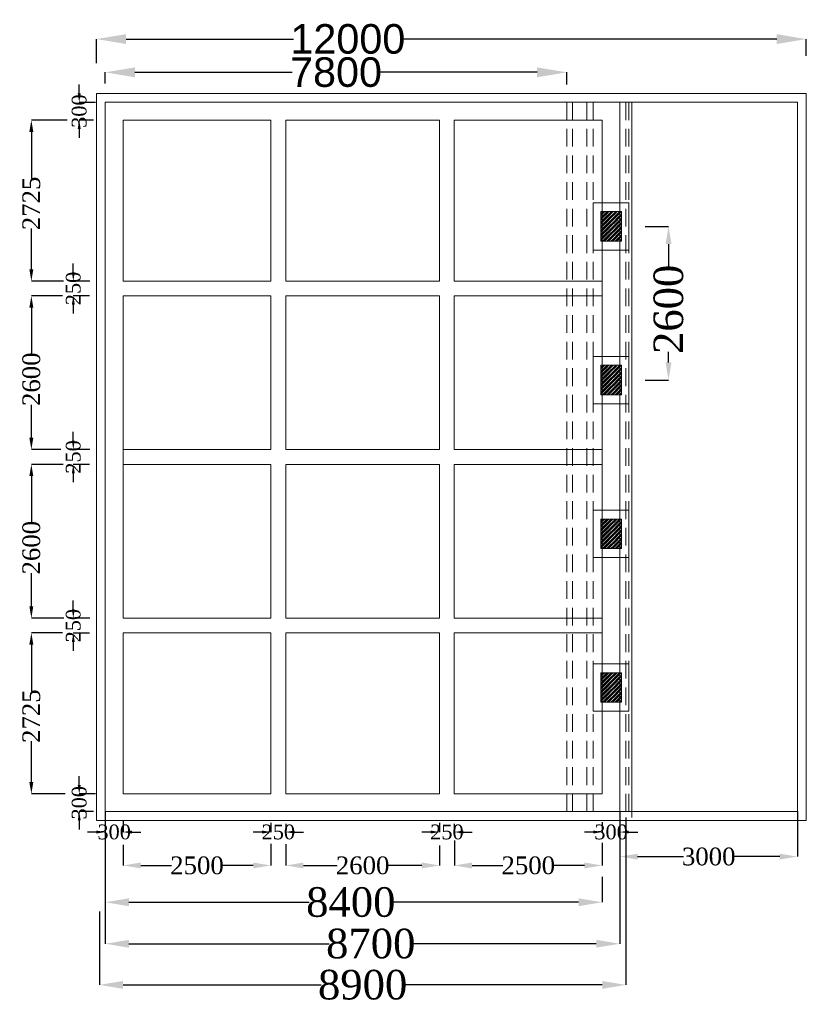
# Model space of a CAD drawing. Header units: millimetres. Extents: x -20950785 to 389010297, y -11535949 to 14056629.
# Tile 394 of 654: x 15932697 to 15945994, y -1689277 to -1672620. Entities that reach past the tile are written whole.
import ezdxf

# ---------------------------------------------------------------- set-up
doc = ezdxf.new("R2010")
doc.units = ezdxf.units.MM
doc.header["$LTSCALE"] = 60
doc.header["$MEASUREMENT"] = 0
doc.linetypes.add('HIDDEN', pattern=[0.375, 0.25, -0.125])
doc.styles.add('PDF Arial Bold', font='times.ttf')
doc.dimstyles.get("Standard").update_dxf_attribs({"dimtxt": 400, "dimasz": 215, "dimexe": 0.18, "dimexo": 0.0625, "dimgap": 0.09, "dimtad": 0, "dimtih": 1, "dimtoh": 1, "dimdec": 0, "dimzin": 4, "dimdsep": 46, "dimtxsty": 'Standard', "dimblk": 'OPEN90', "dimcen": 0, "dimadec": 0, "dimazin": 1, "dimtfac": 1, "dimtdec": 0, "dimtix": 1, "dimtofl": 0, "dimtmove": 0, "dimatfit": 3, "dimldrblk": 'OPEN30', "dimfxl": 1, "dimtolj": 1, "dimtzin": 0, "dimarcsym": 0})

# ---------------------------------------------------------------- blocks, each defined once
blk = doc.blocks.new('*D1967')
at = {"color": 0, "linetype": 'Continuous', "lineweight": -2, "ltscale": 2, "transparency": 16777216}
for p, q in [((15934144, -1673700), (15934144, -1673510)), ((15934644, -1673510), (15937300, -1673510)), ((15941444, -1673510), (15938787, -1673510)), ((15941944, -1673715), (15941944, -1673510))]:
    blk.add_line(p, q, dxfattribs=at)
at = {"color": 0, "linetype": 'Continuous', "lineweight": 9, "ltscale": 2, "transparency": 16777216}
for points in [[(15934644, -1673427), (15934644, -1673594), (15934144, -1673510)], [(15941444, -1673427), (15941444, -1673594), (15941944, -1673510)]]:
    blk.add_solid(points, dxfattribs=at)
at = {"layer": 'Defpoints', "color": 0, "linetype": 'Continuous', "lineweight": 9, "ltscale": 2, "transparency": 16777216}
for p in [(15941944, -1673510), (15934144, -1673700), (15941944, -1673716)]:
    blk.add_point(p, dxfattribs=at)
at = {"color": 0, "linetype": 'Continuous', "lineweight": 9, "ltscale": 2, "transparency": 16777216, "insert": (15938044, -1673510), "char_height": 500, "attachment_point": 5, "style": 'PDF Arial Bold'}
blk.add_mtext('\\A1;{\\fArial|b0|i0|c0|p34;7800}', dxfattribs=at)
blk = doc.blocks.new('*D1968')
at = {"color": 0, "linetype": 'Continuous', "lineweight": -2, "ltscale": 2, "transparency": 16777216}
for p, q in [((15933994, -1673353), (15933994, -1672948)), ((15934494, -1672948), (15937327, -1672948)), ((15945494, -1672948), (15939160, -1672948)), ((15945994, -1673233), (15945994, -1672948))]:
    blk.add_line(p, q, dxfattribs=at)
at = {"color": 0, "linetype": 'Continuous', "lineweight": 9, "ltscale": 2, "transparency": 16777216}
for points in [[(15934494, -1672865), (15934494, -1673031), (15933994, -1672948)], [(15945494, -1672865), (15945494, -1673031), (15945994, -1672948)]]:
    blk.add_solid(points, dxfattribs=at)
at = {"layer": 'Defpoints', "color": 0, "linetype": 'Continuous', "lineweight": 9, "ltscale": 2, "transparency": 16777216}
for p in [(15945994, -1672948), (15945994, -1673234), (15933994, -1673353)]:
    blk.add_point(p, dxfattribs=at)
at = {"color": 0, "linetype": 'Continuous', "lineweight": 9, "ltscale": 2, "transparency": 16777216, "insert": (15938244, -1672948), "char_height": 500, "attachment_point": 5, "style": 'PDF Arial Bold'}
blk.add_mtext('\\A1;{\\fArial|b0|i0|c0|p34;12000}', dxfattribs=at)
blk = doc.blocks.new('*D1971')
at = {"color": 0, "linetype": 'Continuous', "lineweight": -2, "ltscale": 2, "transparency": 16777216}
for p, q in [((15933497, -1674317), (15932894, -1674317)), ((15932894, -1674517), (15932894, -1675304)), ((15932894, -1676842), (15932894, -1676151)), ((15933436, -1677042), (15932894, -1677042))]:
    blk.add_line(p, q, dxfattribs=at)
at = {"color": 0, "linetype": 'Continuous', "lineweight": 9, "ltscale": 2, "transparency": 16777216}
for points in [[(15932860, -1674517), (15932927, -1674517), (15932894, -1674317)], [(15932860, -1676842), (15932927, -1676842), (15932894, -1677042)]]:
    blk.add_solid(points, dxfattribs=at)
at = {"layer": 'Defpoints', "color": 0, "linetype": 'Continuous', "lineweight": 9, "ltscale": 2, "transparency": 16777216}
for p in [(15933497, -1674317), (15932894, -1677042), (15933436, -1677042)]:
    blk.add_point(p, dxfattribs=at)
at = {"color": 0, "linetype": 'Continuous', "lineweight": 9, "ltscale": 2, "transparency": 16777216, "insert": (15932894, -1675728), "char_height": 300, "attachment_point": 5, "rotation": 90, "style": 'PDF Arial Bold'}
blk.add_mtext('\\A1;2725', dxfattribs=at)
blk = doc.blocks.new('*D1972')
at = {"color": 0, "linetype": 'Continuous', "lineweight": -2, "ltscale": 2, "transparency": 16777216}
for p, q in [((15933419, -1677292), (15932894, -1677292)), ((15932894, -1677492), (15932894, -1678272)), ((15932894, -1679692), (15932894, -1679133)), ((15933391, -1679892), (15932894, -1679892))]:
    blk.add_line(p, q, dxfattribs=at)
at = {"color": 0, "linetype": 'Continuous', "lineweight": 9, "ltscale": 2, "transparency": 16777216}
for points in [[(15932860, -1677492), (15932927, -1677492), (15932894, -1677292)], [(15932860, -1679692), (15932927, -1679692), (15932894, -1679892)]]:
    blk.add_solid(points, dxfattribs=at)
at = {"layer": 'Defpoints', "color": 0, "linetype": 'Continuous', "lineweight": 9, "ltscale": 2, "transparency": 16777216}
for p in [(15933419, -1677292), (15932894, -1679892), (15933391, -1679892)]:
    blk.add_point(p, dxfattribs=at)
at = {"color": 0, "linetype": 'Continuous', "lineweight": 9, "ltscale": 2, "transparency": 16777216, "insert": (15932894, -1678702), "char_height": 300, "attachment_point": 5, "rotation": 90, "style": 'PDF Arial Bold'}
blk.add_mtext('\\A1;2600', dxfattribs=at)
blk = doc.blocks.new('*D1973')
at = {"color": 0, "linetype": 'Continuous', "lineweight": -2, "ltscale": 2, "transparency": 16777216}
for p, q in [((15933431, -1680142), (15932894, -1680142)), ((15932894, -1680342), (15932894, -1681122)), ((15932894, -1682542), (15932894, -1681983)), ((15933443, -1682742), (15932894, -1682742))]:
    blk.add_line(p, q, dxfattribs=at)
at = {"color": 0, "linetype": 'Continuous', "lineweight": 9, "ltscale": 2, "transparency": 16777216}
for points in [[(15932860, -1680342), (15932927, -1680342), (15932894, -1680142)], [(15932860, -1682542), (15932927, -1682542), (15932894, -1682742)]]:
    blk.add_solid(points, dxfattribs=at)
at = {"layer": 'Defpoints', "color": 0, "linetype": 'Continuous', "lineweight": 9, "ltscale": 2, "transparency": 16777216}
for p in [(15933431, -1680142), (15932894, -1682742), (15933443, -1682742)]:
    blk.add_point(p, dxfattribs=at)
at = {"color": 0, "linetype": 'Continuous', "lineweight": 9, "ltscale": 2, "transparency": 16777216, "insert": (15932894, -1681552), "char_height": 300, "attachment_point": 5, "rotation": 90, "style": 'PDF Arial Bold'}
blk.add_mtext('\\A1;2600', dxfattribs=at)
blk = doc.blocks.new('*D1974')
at = {"color": 0, "linetype": 'Continuous', "lineweight": -2, "ltscale": 2, "transparency": 16777216}
for p, q in [((15933419, -1682992), (15932894, -1682992)), ((15932894, -1683192), (15932894, -1683979)), ((15932894, -1685517), (15932894, -1684826)), ((15933467, -1685717), (15932894, -1685717))]:
    blk.add_line(p, q, dxfattribs=at)
at = {"color": 0, "linetype": 'Continuous', "lineweight": 9, "ltscale": 2, "transparency": 16777216}
for points in [[(15932860, -1683192), (15932927, -1683192), (15932894, -1682992)], [(15932860, -1685517), (15932927, -1685517), (15932894, -1685717)]]:
    blk.add_solid(points, dxfattribs=at)
at = {"layer": 'Defpoints', "color": 0, "linetype": 'Continuous', "lineweight": 9, "ltscale": 2, "transparency": 16777216}
for p in [(15933419, -1682992), (15932894, -1685717), (15933467, -1685717)]:
    blk.add_point(p, dxfattribs=at)
at = {"color": 0, "linetype": 'Continuous', "lineweight": 9, "ltscale": 2, "transparency": 16777216, "insert": (15932894, -1684402), "char_height": 300, "attachment_point": 5, "rotation": 90, "style": 'PDF Arial Bold'}
blk.add_mtext('\\A1;2725', dxfattribs=at)
blk = doc.blocks.new('*D1975')
at = {"color": 0, "linetype": 'Continuous', "lineweight": -2, "ltscale": 2, "transparency": 16777216}
for p, q in [((15933603, -1676892), (15933603, -1676742)), ((15933880, -1677042), (15933603, -1677042)), ((15933874, -1677292), (15933603, -1677292)), ((15933603, -1677442), (15933603, -1677592))]:
    blk.add_line(p, q, dxfattribs=at)
at = {"color": 0, "linetype": 'Continuous', "lineweight": 9, "ltscale": 2, "transparency": 16777216}
for points in [[(15933578, -1676892), (15933628, -1676892), (15933603, -1677042)], [(15933578, -1677442), (15933628, -1677442), (15933603, -1677292)]]:
    blk.add_solid(points, dxfattribs=at)
at = {"layer": 'Defpoints', "color": 0, "linetype": 'Continuous', "lineweight": 9, "ltscale": 2, "transparency": 16777216}
for p in [(15933880, -1677042), (15933603, -1677292), (15933874, -1677292)]:
    blk.add_point(p, dxfattribs=at)
at = {"color": 0, "linetype": 'Continuous', "lineweight": 9, "ltscale": 2, "transparency": 16777216, "insert": (15933603, -1677167), "char_height": 250, "attachment_point": 5, "rotation": 90, "style": 'PDF Arial Bold'}
blk.add_mtext('\\A1;250', dxfattribs=at)
blk = doc.blocks.new('*D1976')
at = {"color": 0, "linetype": 'Continuous', "lineweight": -2, "ltscale": 2, "transparency": 16777216}
for p, q in [((15933603, -1679742), (15933603, -1679592)), ((15933880, -1679892), (15933603, -1679892)), ((15933874, -1680142), (15933603, -1680142)), ((15933603, -1680292), (15933603, -1680442))]:
    blk.add_line(p, q, dxfattribs=at)
at = {"color": 0, "linetype": 'Continuous', "lineweight": 9, "ltscale": 2, "transparency": 16777216}
for points in [[(15933578, -1679742), (15933628, -1679742), (15933603, -1679892)], [(15933578, -1680292), (15933628, -1680292), (15933603, -1680142)]]:
    blk.add_solid(points, dxfattribs=at)
at = {"layer": 'Defpoints', "color": 0, "linetype": 'Continuous', "lineweight": 9, "ltscale": 2, "transparency": 16777216}
for p in [(15933880, -1679892), (15933603, -1680142), (15933874, -1680142)]:
    blk.add_point(p, dxfattribs=at)
at = {"color": 0, "linetype": 'Continuous', "lineweight": 9, "ltscale": 2, "transparency": 16777216, "insert": (15933603, -1680017), "char_height": 250, "attachment_point": 5, "rotation": 90, "style": 'PDF Arial Bold'}
blk.add_mtext('\\A1;250', dxfattribs=at)
blk = doc.blocks.new('*D1977')
at = {"color": 0, "linetype": 'Continuous', "lineweight": -2, "ltscale": 2, "transparency": 16777216}
for p, q in [((15933603, -1682596), (15933603, -1682446)), ((15933880, -1682746), (15933603, -1682746)), ((15933874, -1682996), (15933603, -1682996)), ((15933603, -1683146), (15933603, -1683296))]:
    blk.add_line(p, q, dxfattribs=at)
at = {"color": 0, "linetype": 'Continuous', "lineweight": 9, "ltscale": 2, "transparency": 16777216}
for points in [[(15933578, -1682596), (15933628, -1682596), (15933603, -1682746)], [(15933578, -1683146), (15933628, -1683146), (15933603, -1682996)]]:
    blk.add_solid(points, dxfattribs=at)
at = {"layer": 'Defpoints', "color": 0, "linetype": 'Continuous', "lineweight": 9, "ltscale": 2, "transparency": 16777216}
for p in [(15933880, -1682746), (15933603, -1682996), (15933874, -1682996)]:
    blk.add_point(p, dxfattribs=at)
at = {"color": 0, "linetype": 'Continuous', "lineweight": 9, "ltscale": 2, "transparency": 16777216, "insert": (15933603, -1682871), "char_height": 250, "attachment_point": 5, "rotation": 90, "style": 'PDF Arial Bold'}
blk.add_mtext('\\A1;250', dxfattribs=at)
blk = doc.blocks.new('*D1978')
at = {"color": 0, "linetype": 'Continuous', "lineweight": -2, "ltscale": 2, "transparency": 16777216}
for p, q in [((15933703, -1673868), (15933703, -1673718)), ((15933980, -1674018), (15933703, -1674018)), ((15933945, -1674317), (15933703, -1674317)), ((15933703, -1674467), (15933703, -1674617))]:
    blk.add_line(p, q, dxfattribs=at)
at = {"color": 0, "linetype": 'Continuous', "lineweight": 9, "ltscale": 2, "transparency": 16777216}
for points in [[(15933678, -1673868), (15933728, -1673868), (15933703, -1674018)], [(15933678, -1674467), (15933728, -1674467), (15933703, -1674317)]]:
    blk.add_solid(points, dxfattribs=at)
at = {"layer": 'Defpoints', "color": 0, "linetype": 'Continuous', "lineweight": 9, "ltscale": 2, "transparency": 16777216}
for p in [(15933980, -1674018), (15933703, -1674317), (15933945, -1674317)]:
    blk.add_point(p, dxfattribs=at)
at = {"color": 0, "linetype": 'Continuous', "lineweight": 9, "ltscale": 2, "transparency": 16777216, "insert": (15933703, -1674167), "char_height": 250, "attachment_point": 5, "rotation": 90, "style": 'PDF Arial Bold'}
blk.add_mtext('\\A1;300', dxfattribs=at)
blk = doc.blocks.new('*D1979')
at = {"color": 0, "linetype": 'Continuous', "lineweight": -2, "ltscale": 2, "transparency": 16777216}
for p, q in [((15933703, -1685568), (15933703, -1685418)), ((15933980, -1685718), (15933703, -1685718)), ((15933945, -1686017), (15933703, -1686017)), ((15933703, -1686167), (15933703, -1686317))]:
    blk.add_line(p, q, dxfattribs=at)
at = {"color": 0, "linetype": 'Continuous', "lineweight": 9, "ltscale": 2, "transparency": 16777216}
for points in [[(15933678, -1685568), (15933728, -1685568), (15933703, -1685718)], [(15933678, -1686167), (15933728, -1686167), (15933703, -1686017)]]:
    blk.add_solid(points, dxfattribs=at)
at = {"layer": 'Defpoints', "color": 0, "linetype": 'Continuous', "lineweight": 9, "ltscale": 2, "transparency": 16777216}
for p in [(15933980, -1685718), (15933703, -1686017), (15933945, -1686017)]:
    blk.add_point(p, dxfattribs=at)
at = {"color": 0, "linetype": 'Continuous', "lineweight": 9, "ltscale": 2, "transparency": 16777216, "insert": (15933703, -1685867), "char_height": 250, "attachment_point": 5, "rotation": 90, "style": 'PDF Arial Bold'}
blk.add_mtext('\\A1;300', dxfattribs=at)
blk = doc.blocks.new('*D1980')
at = {"color": 0, "linetype": 'Continuous', "lineweight": -2, "ltscale": 2, "transparency": 16777216}
for p, q in [((15934444, -1686576), (15934444, -1686928)), ((15936944, -1686560), (15936944, -1686928)), ((15934744, -1686928), (15935263, -1686928)), ((15936644, -1686928), (15936124, -1686928))]:
    blk.add_line(p, q, dxfattribs=at)
at = {"color": 0, "linetype": 'Continuous', "lineweight": 9, "ltscale": 2, "transparency": 16777216}
for points in [[(15934744, -1686878), (15934744, -1686978), (15934444, -1686928)], [(15936644, -1686878), (15936644, -1686978), (15936944, -1686928)]]:
    blk.add_solid(points, dxfattribs=at)
at = {"layer": 'Defpoints', "color": 0, "linetype": 'Continuous', "lineweight": 9, "ltscale": 2, "transparency": 16777216}
for p in [(15934444, -1686576), (15936944, -1686560), (15936944, -1686928)]:
    blk.add_point(p, dxfattribs=at)
at = {"color": 0, "linetype": 'Continuous', "lineweight": 9, "ltscale": 2, "transparency": 16777216, "insert": (15935694, -1686928), "char_height": 300, "attachment_point": 5, "style": 'PDF Arial Bold'}
blk.add_mtext('\\A1;2500', dxfattribs=at)
blk = doc.blocks.new('*D1981')
at = {"color": 0, "linetype": 'Continuous', "lineweight": -2, "ltscale": 2, "transparency": 16777216}
for p, q in [((15934444, -1686576), (15934444, -1686928)), ((15936944, -1686560), (15936944, -1686928)), ((15934744, -1686928), (15935263, -1686928)), ((15936644, -1686928), (15936124, -1686928))]:
    blk.add_line(p, q, dxfattribs=at)
at = {"color": 0, "linetype": 'Continuous', "lineweight": 9, "ltscale": 2, "transparency": 16777216}
for points in [[(15934744, -1686878), (15934744, -1686978), (15934444, -1686928)], [(15936644, -1686878), (15936644, -1686978), (15936944, -1686928)]]:
    blk.add_solid(points, dxfattribs=at)
at = {"layer": 'Defpoints', "color": 0, "linetype": 'Continuous', "lineweight": 9, "ltscale": 2, "transparency": 16777216}
for p in [(15934444, -1686576), (15936944, -1686560), (15936944, -1686928)]:
    blk.add_point(p, dxfattribs=at)
at = {"color": 0, "linetype": 'Continuous', "lineweight": 9, "ltscale": 2, "transparency": 16777216, "insert": (15935694, -1686928), "char_height": 300, "attachment_point": 5, "style": 'PDF Arial Bold'}
blk.add_mtext('\\A1;2500', dxfattribs=at)
blk = doc.blocks.new('*D1982')
at = {"color": 0, "linetype": 'Continuous', "lineweight": -2, "ltscale": 2, "transparency": 16777216}
for p, q in [((15940044, -1686504), (15940044, -1686928)), ((15942544, -1686544), (15942544, -1686928)), ((15940344, -1686928), (15940863, -1686928)), ((15942244, -1686928), (15941724, -1686928))]:
    blk.add_line(p, q, dxfattribs=at)
at = {"color": 0, "linetype": 'Continuous', "lineweight": 9, "ltscale": 2, "transparency": 16777216}
for points in [[(15940344, -1686878), (15940344, -1686978), (15940044, -1686928)], [(15942244, -1686878), (15942244, -1686978), (15942544, -1686928)]]:
    blk.add_solid(points, dxfattribs=at)
at = {"layer": 'Defpoints', "color": 0, "linetype": 'Continuous', "lineweight": 9, "ltscale": 2, "transparency": 16777216}
for p in [(15940044, -1686504), (15942544, -1686544), (15942544, -1686928)]:
    blk.add_point(p, dxfattribs=at)
at = {"color": 0, "linetype": 'Continuous', "lineweight": 9, "ltscale": 2, "transparency": 16777216, "insert": (15941294, -1686928), "char_height": 300, "attachment_point": 5, "style": 'PDF Arial Bold'}
blk.add_mtext('\\A1;2500', dxfattribs=at)
blk = doc.blocks.new('*D1983')
at = {"color": 0, "linetype": 'Continuous', "lineweight": -2, "ltscale": 2, "transparency": 16777216}
for p, q in [((15937194, -1686568), (15937194, -1686928)), ((15939794, -1686591), (15939794, -1686928)), ((15937494, -1686928), (15938063, -1686928)), ((15939494, -1686928), (15938924, -1686928))]:
    blk.add_line(p, q, dxfattribs=at)
at = {"color": 0, "linetype": 'Continuous', "lineweight": 9, "ltscale": 2, "transparency": 16777216}
for points in [[(15937494, -1686878), (15937494, -1686978), (15937194, -1686928)], [(15939494, -1686878), (15939494, -1686978), (15939794, -1686928)]]:
    blk.add_solid(points, dxfattribs=at)
at = {"layer": 'Defpoints', "color": 0, "linetype": 'Continuous', "lineweight": 9, "ltscale": 2, "transparency": 16777216}
for p in [(15937194, -1686568), (15939794, -1686590), (15939794, -1686928)]:
    blk.add_point(p, dxfattribs=at)
at = {"color": 0, "linetype": 'Continuous', "lineweight": 9, "ltscale": 2, "transparency": 16777216, "insert": (15938494, -1686928), "char_height": 300, "attachment_point": 5, "style": 'PDF Arial Bold'}
blk.add_mtext('\\A1;2600', dxfattribs=at)
blk = doc.blocks.new('*D1984')
at = {"color": 0, "linetype": 'Continuous', "lineweight": -2, "ltscale": 2, "transparency": 16777216}
for p, q in [((15936943.5, -1686209.0625), (15936943.5, -1686362.68)), ((15937193.5, -1686223.5625), (15937193.5, -1686362.68)), ((15936793.5, -1686362.5), (15936643.5, -1686362.5)), ((15937343.5, -1686362.5), (15937493.5, -1686362.5))]:
    blk.add_line(p, q, dxfattribs=at)
at = {"color": 0, "linetype": 'Continuous', "lineweight": 9, "ltscale": 2, "transparency": 16777216}
for points in [[(15936793.5, -1686337.5), (15936793.5, -1686387.5), (15936943.5, -1686362.5)], [(15937343.5, -1686337.5), (15937343.5, -1686387.5), (15937193.5, -1686362.5)]]:
    blk.add_solid(points, dxfattribs=at)
at = {"layer": 'Defpoints', "color": 0, "linetype": 'Continuous', "lineweight": 9, "ltscale": 2, "transparency": 16777216}
for p in [(15936943.5, -1686209), (15937193.5, -1686223.5), (15937193.5, -1686362.5)]:
    blk.add_point(p, dxfattribs=at)
at = {"color": 0, "linetype": 'Continuous', "lineweight": 9, "ltscale": 2, "transparency": 16777216, "insert": (15937068.5, -1686362.5), "char_height": 250, "attachment_point": 5, "style": 'PDF Arial Bold'}
blk.add_mtext('\\A1;250', dxfattribs=at)
blk = doc.blocks.new('*D1985')
at = {"color": 0, "linetype": 'Continuous', "lineweight": -2, "ltscale": 2, "transparency": 16777216}
for p, q in [((15939793.5, -1686209.0625), (15939793.5, -1686362.68)), ((15940043.5, -1686223.5625), (15940043.5, -1686362.68)), ((15939643.5, -1686362.5), (15939493.5, -1686362.5)), ((15940193.5, -1686362.5), (15940343.5, -1686362.5))]:
    blk.add_line(p, q, dxfattribs=at)
at = {"color": 0, "linetype": 'Continuous', "lineweight": 9, "ltscale": 2, "transparency": 16777216}
for points in [[(15939643.5, -1686337.5), (15939643.5, -1686387.5), (15939793.5, -1686362.5)], [(15940193.5, -1686337.5), (15940193.5, -1686387.5), (15940043.5, -1686362.5)]]:
    blk.add_solid(points, dxfattribs=at)
at = {"layer": 'Defpoints', "color": 0, "linetype": 'Continuous', "lineweight": 9, "ltscale": 2, "transparency": 16777216}
for p in [(15939793.5, -1686209), (15940043.5, -1686223.5), (15940043.5, -1686362.5)]:
    blk.add_point(p, dxfattribs=at)
at = {"color": 0, "linetype": 'Continuous', "lineweight": 9, "ltscale": 2, "transparency": 16777216, "insert": (15939918.5, -1686362.5), "char_height": 250, "attachment_point": 5, "style": 'PDF Arial Bold'}
blk.add_mtext('\\A1;250', dxfattribs=at)
blk = doc.blocks.new('*D1986')
at = {"color": 0, "linetype": 'Continuous', "lineweight": -2, "ltscale": 2, "transparency": 16777216}
for p, q in [((15934143.5, -1686189.93375), (15934143.5, -1686362.68)), ((15934443.5, -1686161.0625), (15934443.5, -1686362.68)), ((15933993.5, -1686362.5), (15933843.5, -1686362.5)), ((15934593.5, -1686362.5), (15934743.5, -1686362.5))]:
    blk.add_line(p, q, dxfattribs=at)
at = {"color": 0, "linetype": 'Continuous', "lineweight": 9, "ltscale": 2, "transparency": 16777216}
for points in [[(15933993.5, -1686337.5), (15933993.5, -1686387.5), (15934143.5, -1686362.5)], [(15934593.5, -1686337.5), (15934593.5, -1686387.5), (15934443.5, -1686362.5)]]:
    blk.add_solid(points, dxfattribs=at)
at = {"layer": 'Defpoints', "color": 0, "linetype": 'Continuous', "lineweight": 9, "ltscale": 2, "transparency": 16777216}
for p in [(15934143.5, -1686189.87125), (15934443.5, -1686161), (15934443.5, -1686362.5)]:
    blk.add_point(p, dxfattribs=at)
at = {"color": 0, "linetype": 'Continuous', "lineweight": 9, "ltscale": 2, "transparency": 16777216, "insert": (15934293.5, -1686362.5), "char_height": 250, "attachment_point": 5, "style": 'PDF Arial Bold'}
blk.add_mtext('\\A1;300', dxfattribs=at)
blk = doc.blocks.new('*D1987')
at = {"color": 0, "linetype": 'Continuous', "lineweight": -2, "ltscale": 2, "transparency": 16777216}
for p, q in [((15942543.5, -1686194.0625), (15942543.5, -1686362.68)), ((15942843.5, -1686223.5625), (15942843.5, -1686362.68)), ((15942393.5, -1686362.5), (15942243.5, -1686362.5)), ((15942993.5, -1686362.5), (15943143.5, -1686362.5))]:
    blk.add_line(p, q, dxfattribs=at)
at = {"color": 0, "linetype": 'Continuous', "lineweight": 9, "ltscale": 2, "transparency": 16777216}
for points in [[(15942393.5, -1686337.5), (15942393.5, -1686387.5), (15942543.5, -1686362.5)], [(15942993.5, -1686337.5), (15942993.5, -1686387.5), (15942843.5, -1686362.5)]]:
    blk.add_solid(points, dxfattribs=at)
at = {"layer": 'Defpoints', "color": 0, "linetype": 'Continuous', "lineweight": 9, "ltscale": 2, "transparency": 16777216}
for p in [(15942543.5, -1686194), (15942843.5, -1686223.5), (15942843.5, -1686362.5)]:
    blk.add_point(p, dxfattribs=at)
at = {"color": 0, "linetype": 'Continuous', "lineweight": 9, "ltscale": 2, "transparency": 16777216, "insert": (15942693.5, -1686362.5), "char_height": 250, "attachment_point": 5, "style": 'PDF Arial Bold'}
blk.add_mtext('\\A1;300', dxfattribs=at)
blk = doc.blocks.new('*D1988')
at = {"color": 0, "linetype": 'Continuous', "lineweight": -2, "ltscale": 2, "transparency": 16777216}
for p, q in [((15942943, -1686117), (15942943, -1688949)), ((15934044, -1687706), (15934044, -1688949)), ((15934444, -1688948), (15937791, -1688948)), ((15942543, -1688948), (15939196, -1688948))]:
    blk.add_line(p, q, dxfattribs=at)
at = {"color": 0, "linetype": 'Continuous', "lineweight": 9, "ltscale": 2, "transparency": 16777216}
for points in [[(15934444, -1688882), (15934444, -1689015), (15934044, -1688948)], [(15942543, -1688882), (15942543, -1689015), (15942943, -1688948)]]:
    blk.add_solid(points, dxfattribs=at)
at = {"layer": 'Defpoints', "color": 0, "linetype": 'Continuous', "lineweight": 9, "ltscale": 2, "transparency": 16777216}
for p in [(15942943, -1686117), (15934044, -1687706), (15942943, -1688948)]:
    blk.add_point(p, dxfattribs=at)
at = {"color": 0, "linetype": 'Continuous', "lineweight": 9, "ltscale": 2, "transparency": 16777216, "insert": (15938494, -1688948), "char_height": 500, "attachment_point": 5, "style": 'PDF Arial Bold'}
blk.add_mtext('\\A1;8900', dxfattribs=at)
blk = doc.blocks.new('*D1989')
at = {"color": 0, "linetype": 'Continuous', "lineweight": -2, "ltscale": 2, "transparency": 16777216}
for p, q in [((15934144, -1687145), (15934144, -1687550)), ((15942543, -1687119), (15942543, -1687550)), ((15934544, -1687550), (15937591, -1687550)), ((15942143, -1687550), (15938996, -1687550))]:
    blk.add_line(p, q, dxfattribs=at)
at = {"color": 0, "linetype": 'Continuous', "lineweight": 9, "ltscale": 2, "transparency": 16777216}
for points in [[(15934544, -1687483), (15934544, -1687617), (15934144, -1687550)], [(15942143, -1687483), (15942143, -1687617), (15942543, -1687550)]]:
    blk.add_solid(points, dxfattribs=at)
at = {"layer": 'Defpoints', "color": 0, "linetype": 'Continuous', "lineweight": 9, "ltscale": 2, "transparency": 16777216}
for p in [(15934144, -1687145), (15942543, -1687119), (15942543, -1687550)]:
    blk.add_point(p, dxfattribs=at)
at = {"color": 0, "linetype": 'Continuous', "lineweight": 9, "ltscale": 2, "transparency": 16777216, "insert": (15938294, -1687550), "char_height": 500, "attachment_point": 5, "style": 'PDF Arial Bold'}
blk.add_mtext('\\A1;8400', dxfattribs=at)
blk = doc.blocks.new('*D1990')
at = {"color": 0, "linetype": 'Continuous', "lineweight": -2, "ltscale": 2, "transparency": 16777216}
for p, q in [((15934144, -1686017), (15934144, -1688253)), ((15942843, -1686017), (15942843, -1688253)), ((15934544, -1688252), (15937928, -1688252)), ((15942443, -1688252), (15939334, -1688252))]:
    blk.add_line(p, q, dxfattribs=at)
at = {"color": 0, "linetype": 'Continuous', "lineweight": 9, "ltscale": 2, "transparency": 16777216}
for points in [[(15934544, -1688186), (15934544, -1688319), (15934144, -1688252)], [(15942443, -1688186), (15942443, -1688319), (15942843, -1688252)]]:
    blk.add_solid(points, dxfattribs=at)
at = {"layer": 'Defpoints', "color": 0, "linetype": 'Continuous', "lineweight": 9, "ltscale": 2, "transparency": 16777216}
for p in [(15934144, -1686017), (15942843, -1686017), (15942843, -1688252)]:
    blk.add_point(p, dxfattribs=at)
at = {"color": 0, "linetype": 'Continuous', "lineweight": 9, "ltscale": 2, "transparency": 16777216, "insert": (15938631, -1688252), "char_height": 500, "attachment_point": 5, "style": 'PDF Arial Bold'}
blk.add_mtext('\\A1;8700', dxfattribs=at)
blk = doc.blocks.new('*D1991')
at = {"color": 0, "linetype": 'Continuous', "lineweight": -2, "ltscale": 2, "transparency": 16777216}
for p, q in [((15945844, -1686017), (15945844, -1686778)), ((15942843, -1686167), (15942843, -1686778)), ((15943143, -1686778), (15943917, -1686778)), ((15945544, -1686778), (15944770, -1686778))]:
    blk.add_line(p, q, dxfattribs=at)
at = {"color": 0, "linetype": 'Continuous', "lineweight": 9, "ltscale": 2, "transparency": 16777216}
for points in [[(15943143, -1686728), (15943143, -1686828), (15942843, -1686778)], [(15945544, -1686728), (15945544, -1686828), (15945844, -1686778)]]:
    blk.add_solid(points, dxfattribs=at)
at = {"layer": 'Defpoints', "color": 0, "linetype": 'Continuous', "lineweight": 9, "ltscale": 2, "transparency": 16777216}
for p in [(15945844, -1686017), (15942843, -1686167), (15945844, -1686778)]:
    blk.add_point(p, dxfattribs=at)
at = {"color": 0, "linetype": 'Continuous', "lineweight": 9, "ltscale": 2, "transparency": 16777216, "insert": (15944344, -1686778), "char_height": 300, "attachment_point": 5, "style": 'PDF Arial Bold'}
blk.add_mtext('\\A1;3000', dxfattribs=at)
blk = doc.blocks.new('*D1992')
at = {"color": 0, "linetype": 'Continuous', "lineweight": -2, "ltscale": 2, "transparency": 16777216}
for p, q in [((15943267, -1676117), (15943665, -1676117)), ((15943665, -1676417), (15943665, -1676802)), ((15943665, -1678417), (15943665, -1678237)), ((15943267, -1678717), (15943665, -1678717))]:
    blk.add_line(p, q, dxfattribs=at)
at = {"color": 0, "linetype": 'Continuous', "lineweight": 9, "ltscale": 2, "transparency": 16777216}
for points in [[(15943615, -1676417), (15943715, -1676417), (15943665, -1676117)], [(15943615, -1678417), (15943715, -1678417), (15943665, -1678717)]]:
    blk.add_solid(points, dxfattribs=at)
at = {"layer": 'Defpoints', "color": 0, "linetype": 'Continuous', "lineweight": 9, "ltscale": 2, "transparency": 16777216}
for p in [(15943267, -1676117), (15943267, -1678717), (15943665, -1678717)]:
    blk.add_point(p, dxfattribs=at)
at = {"color": 0, "linetype": 'Continuous', "lineweight": 9, "ltscale": 2, "transparency": 16777216, "insert": (15943665, -1677520), "char_height": 500, "attachment_point": 5, "rotation": 90, "style": 'PDF Arial Bold'}
blk.add_mtext('\\A1;2600', dxfattribs=at)

msp = doc.modelspace()

# ---------------------------------------------------------------- hatches: boundary and pattern name
at = {"linetype": 'Continuous', "lineweight": 9, "ltscale": 2}
h = msp.add_hatch(dxfattribs=at)
h.set_pattern_fill('GOST_GROUND', scale=5)
h.set_pattern_definition([(45, (4740045, -169688.5), (70.71067812, 0), [100]), (45, (4740060, -169688.5), (70.71067812, 0), [100]), (45, (4740075, -169688.5), (70.71067812, 0), [100])])
h.paths.add_polyline_path([(15942518.5, -1676367), (15942868.5, -1676367), (15942868.5, -1675867), (15942518.5, -1675867)])
h = msp.add_hatch(dxfattribs=at)
h.set_pattern_fill('GOST_GROUND', scale=5)
h.set_pattern_definition([(45, (4740045, -172288.5), (70.71067812, 0), [100]), (45, (4740060, -172288.5), (70.71067812, 0), [100]), (45, (4740075, -172288.5), (70.71067812, 0), [100])])
h.paths.add_polyline_path([(15942518.5, -1678967), (15942868.5, -1678967), (15942868.5, -1678467), (15942518.5, -1678467)])
h = msp.add_hatch(dxfattribs=at)
h.set_pattern_fill('GOST_GROUND', scale=5)
h.set_pattern_definition([(45, (4740045, -174888.5), (70.71067812, 0), [100]), (45, (4740060, -174888.5), (70.71067812, 0), [100]), (45, (4740075, -174888.5), (70.71067812, 0), [100])])
h.paths.add_polyline_path([(15942518.5, -1681567), (15942868.5, -1681567), (15942868.5, -1681067), (15942518.5, -1681067)])
h = msp.add_hatch(dxfattribs=at)
h.set_pattern_fill('GOST_GROUND', scale=5)
h.set_pattern_definition([(45, (4740045, -177488.5), (70.71067812, 0), [100]), (45, (4740060, -177488.5), (70.71067812, 0), [100]), (45, (4740075, -177488.5), (70.71067812, 0), [100])])
h.paths.add_polyline_path([(15942518.5, -1684167), (15942868.5, -1684167), (15942868.5, -1683667), (15942518.5, -1683667)])

# ---------------------------------------------------------------- linework, layer by layer
at = {"color": 7, "linetype": 'Continuous', "lineweight": 9, "ltscale": 2}
for p, q in [((15945993.5, -1673867), (15933993.5, -1673867)), ((15933993.5, -1673867), (15933993.5, -1686167)), ((15945993.5, -1673867), (15945993.5, -1686167)), ((15942018.5, -1674017), (15934143.5, -1674017)), ((15934143.5, -1674017), (15934143.5, -1686017)), ((15942018.5, -1674017), (15945843.5, -1674017)), ((15942843.5, -1674017), (15942843.5, -1686017)), ((15943043.5, -1674017), (15943043.5, -1686117)), ((15945843.5, -1674017), (15945843.5, -1686017)), ((15936943.5, -1674317), (15934443.5, -1674317)), ((15934443.5, -1674317), (15934443.5, -1677042)), ((15936943.5, -1677042), (15936943.5, -1674317)), ((15939793.5, -1674317), (15937193.5, -1674317)), ((15937193.5, -1677042), (15937193.5, -1674317)), ((15939793.5, -1677042), (15939793.5, -1674317)), ((15942543.5, -1674317), (15940043.5, -1674317)), ((15940043.5, -1677042), (15940043.5, -1674317)), ((15942543.5, -1677042), (15942543.5, -1674317)), ((15942543.5, -1674317), (15942543.5, -1685717)), ((15942393.5, -1675717), (15942993.5, -1675717)), ((15942393.5, -1676517), (15942393.5, -1675717)), ((15942993.5, -1675717), (15942993.5, -1676517)), ((15942518.5, -1675867), (15942518.5, -1676367)), ((15942518.5, -1675867), (15942868.5, -1675867)), ((15942868.5, -1675867), (15942868.5, -1676367)), ((15942518.5, -1676367), (15942868.5, -1676367)), ((15942993.5, -1676517), (15942393.5, -1676517)), ((15936943.5, -1677042), (15934443.5, -1677042)), ((15939793.5, -1677042), (15937193.5, -1677042)), ((15942543.5, -1677042), (15940043.5, -1677042)), ((15936943.5, -1677292), (15934443.5, -1677292)), ((15934443.5, -1677292), (15934443.5, -1679892)), ((15936943.5, -1679892), (15936943.5, -1677292)), ((15939793.5, -1677292), (15937193.5, -1677292)), ((15937193.5, -1679892), (15937193.5, -1677292)), ((15939793.5, -1679892), (15939793.5, -1677292)), ((15942543.5, -1677292), (15940043.5, -1677292)), ((15940043.5, -1679892), (15940043.5, -1677292)), ((15942543.5, -1679892), (15942543.5, -1677292)), ((15942543.5, -1679892), (15942543.5, -1677292)), ((15942393.5, -1678317), (15942993.5, -1678317)), ((15942393.5, -1679117), (15942393.5, -1678317)), ((15942993.5, -1678317), (15942993.5, -1679117)), ((15942518.5, -1678467), (15942518.5, -1678967)), ((15942518.5, -1678467), (15942868.5, -1678467)), ((15942868.5, -1678467), (15942868.5, -1678967)), ((15942518.5, -1678967), (15942868.5, -1678967)), ((15942993.5, -1679117), (15942393.5, -1679117)), ((15936943.5, -1679892), (15934443.5, -1679892)), ((15934443.5, -1679892), (15934443.5, -1680142)), ((15939793.5, -1679892), (15937193.5, -1679892)), ((15942543.5, -1679892), (15940043.5, -1679892)), ((15936943.5, -1680142), (15934443.5, -1680142)), ((15934443.5, -1680142), (15934443.5, -1682742)), ((15936943.5, -1682742), (15936943.5, -1680142)), ((15936943.5, -1680317), (15936943.5, -1680142)), ((15939793.5, -1680142), (15937193.5, -1680142)), ((15937193.5, -1682742), (15937193.5, -1680142)), ((15939793.5, -1682742), (15939793.5, -1680142)), ((15942543.5, -1680142), (15940043.5, -1680142)), ((15940043.5, -1682742), (15940043.5, -1680142)), ((15940043.5, -1680317), (15940043.5, -1680142)), ((15942543.5, -1682742), (15942543.5, -1680617)), ((15942543.5, -1682742), (15942543.5, -1680617)), ((15942543.5, -1682742), (15942543.5, -1680617)), ((15942393.5, -1680917), (15942993.5, -1680917)), ((15942393.5, -1681717), (15942393.5, -1680917)), ((15942993.5, -1680917), (15942993.5, -1681717)), ((15942518.5, -1681067), (15942518.5, -1681567)), ((15942518.5, -1681067), (15942868.5, -1681067)), ((15942868.5, -1681067), (15942868.5, -1681567)), ((15942518.5, -1681567), (15942868.5, -1681567)), ((15942993.5, -1681717), (15942393.5, -1681717)), ((15936943.5, -1682742), (15934443.5, -1682742)), ((15939793.5, -1682742), (15937193.5, -1682742)), ((15942543.5, -1682742), (15940043.5, -1682742)), ((15936943.5, -1682992), (15934443.5, -1682992)), ((15934443.5, -1682992), (15934443.5, -1685717)), ((15936943.5, -1685717), (15936943.5, -1682992)), ((15939793.5, -1682992), (15937193.5, -1682992)), ((15937193.5, -1685717), (15937193.5, -1682992)), ((15939793.5, -1685717), (15939793.5, -1682992)), ((15942543.5, -1682992), (15940043.5, -1682992)), ((15940043.5, -1685717), (15940043.5, -1682992)), ((15942543.5, -1684617), (15942543.5, -1682992)), ((15942543.5, -1684617), (15942543.5, -1682992)), ((15942543.5, -1684617), (15942543.5, -1682992)), ((15942393.5, -1683517), (15942993.5, -1683517)), ((15942393.5, -1684317), (15942393.5, -1683517)), ((15942993.5, -1683517), (15942993.5, -1684317)), ((15936943.5, -1685717), (15936943.5, -1683767)), ((15940043.5, -1685717), (15940043.5, -1683767)), ((15942518.5, -1683667), (15942518.5, -1684167)), ((15942518.5, -1683667), (15942868.5, -1683667)), ((15942543.5, -1685717), (15942543.5, -1683767)), ((15942868.5, -1683667), (15942868.5, -1684167)), ((15942993.5, -1684317), (15942393.5, -1684317)), ((15942518.5, -1684167), (15942868.5, -1684167)), ((15936943.5, -1685717), (15934443.5, -1685717)), ((15939793.5, -1685717), (15937193.5, -1685717)), ((15942543.5, -1685717), (15940043.5, -1685717)), ((15945843.5, -1686017), (15934143.5, -1686017)), ((15945993.5, -1686167), (15933993.5, -1686167))]:
    msp.add_line(p, q, dxfattribs=at)
at = {"color": 7, "linetype": 'HIDDEN', "lineweight": 9, "ltscale": 20}
for p, q in [((15941943.5, -1674017), (15941943.5, -1686017)), ((15942043.5, -1674017), (15942043.5, -1686017)), ((15942283.5, -1674017), (15942283.5, -1686017)), ((15942393.5, -1674017), (15942393.5, -1686017)), ((15942943.5, -1674017), (15942943.5, -1686117)), ((15942993.5, -1674017), (15942993.5, -1686117)), ((15943043.5, -1674017), (15943043.5, -1686117))]:
    msp.add_line(p, q, dxfattribs=at)
at = {"color": 7, "linetype": 'HIDDEN', "lineweight": 9, "ltscale": 2}
for p, q in [((15943043.5, -1674017), (15943043.5, -1686117)), ((15942543.5, -1681617), (15942543.5, -1680142)), ((15942543.5, -1681617), (15942543.5, -1680142))]:
    msp.add_line(p, q, dxfattribs=at)

# ---------------------------------------------------------------- dimensions: what is measured, and where the dimension line sits
at = {"color": 7, "linetype": 'Continuous', "lineweight": 9, "ltscale": 2}
for base, p1, p2, picture, middle in [((15945993.5, -1672948), (15933993.5, -1673353), (15945993.5, -1673233.5), '*D1968', (15938243.5, -1672948)), ((15941943.5, -1673510.5), (15934143.5, -1673700), (15941943.5, -1673715.5), '*D1967', (15938043.5, -1673510.5))]:
    dim = msp.add_linear_dim(base=base, p1=p1, p2=p2, text='{\\fArial|b0|i0|c0|p34;<>}', dimstyle='Standard', override={"dimtxt": 500, "dimasz": 500, "dimtxsty": 'PDF Arial Bold', "dimfxl": 300}, dxfattribs=at)
    dim.commit()
    dim.dimension.update_dxf_attribs({"geometry": picture, "text_midpoint": middle, "dimtype": 160})
for base, p1, p2, override, picture, middle in [((15933702.82514372, -1674317), (15933979.82514372, -1674017.5), (15933944.82514372, -1674317), {"dimtxt": 250, "dimasz": 150, "dimtxsty": 'PDF Arial Bold', "dimfxl": 300}, '*D1978', (15933702.82514372, -1674167.25)), ((15932893.83, -1677042), (15933496.83, -1674317), (15933435.83, -1677042), {"dimtxt": 300, "dimasz": 200, "dimtxsty": 'PDF Arial Bold', "dimfxl": 300}, '*D1971', (15932893.83, -1675727.5)), ((15933602.83, -1677292), (15933879.83, -1677042), (15933874.33, -1677292), {"dimtxt": 250, "dimasz": 150, "dimtxsty": 'PDF Arial Bold', "dimfxl": 300}, '*D1975', (15933602.83, -1677167)), ((15932893.83, -1679892), (15933419.33, -1677292), (15933390.83, -1679892), {"dimtxt": 300, "dimasz": 200, "dimtxsty": 'PDF Arial Bold', "dimfxl": 300}, '*D1972', (15932893.83, -1678702.5)), ((15933602.83, -1680142), (15933879.83, -1679892), (15933874.33, -1680142), {"dimtxt": 250, "dimasz": 150, "dimtxsty": 'PDF Arial Bold', "dimfxl": 300}, '*D1976', (15933602.83, -1680017)), ((15932893.83, -1682742), (15933431.33, -1680142), (15933442.83, -1682742), {"dimtxt": 300, "dimasz": 200, "dimtxsty": 'PDF Arial Bold', "dimfxl": 300}, '*D1973', (15932893.83, -1681552.5)), ((15933602.83, -1682995.5), (15933879.83, -1682745.5), (15933874.33, -1682995.5), {"dimtxt": 250, "dimasz": 150, "dimtxsty": 'PDF Arial Bold', "dimfxl": 300}, '*D1977', (15933602.83, -1682870.5)), ((15932893.83, -1685717), (15933418.83, -1682992), (15933466.83, -1685717), {"dimtxt": 300, "dimasz": 200, "dimtxsty": 'PDF Arial Bold', "dimfxl": 300}, '*D1974', (15932893.83, -1684402.5)), ((15933702.82514372, -1686017), (15933979.82514372, -1685717.5), (15933944.82514372, -1686017), {"dimtxt": 250, "dimasz": 150, "dimtxsty": 'PDF Arial Bold', "dimfxl": 300}, '*D1979', (15933702.82514372, -1685867.25))]:
    dim = msp.add_linear_dim(base=base, p1=p1, p2=p2, angle=90, dimstyle='Standard', override=override, dxfattribs=at)
    dim.commit()
    dim.dimension.update_dxf_attribs({"geometry": picture, "text_midpoint": middle, "dimtype": 160, "text_rotation": 90})
dim = msp.add_linear_dim(base=(15943665.17, -1678717), p1=(15943266.96, -1676117), p2=(15943266.96, -1678717), angle=90, text='2600', dimstyle='Standard', override={"dimtxt": 500, "dimasz": 300, "dimtxsty": 'PDF Arial Bold', "dimfxl": 300}, dxfattribs=at)
dim.commit()
dim.dimension.update_dxf_attribs({"geometry": '*D1992', "text_midpoint": (15943665.17, -1677519.5), "dimtype": 160, "text_rotation": 90})
for base, p1, p2, picture, middle in [((15942943.5, -1688948.5), (15934043.5, -1687705.5), (15942943.5, -1686117), '*D1988', (15938493.5, -1688948.5)), ((15942843.5, -1688252.5), (15934143.5, -1686017), (15942843.5, -1686017), '*D1990', (15938631, -1688252.5)), ((15942543.5, -1687550), (15934143.5, -1687145), (15942543.5, -1687119.12), '*D1989', (15938293.5, -1687550))]:
    dim = msp.add_linear_dim(base=base, p1=p1, p2=p2, dimstyle='Standard', override={"dimtxt": 500, "dimasz": 400, "dimtxsty": 'PDF Arial Bold', "dimfxl": 300}, dxfattribs=at)
    dim.commit()
    dim.dimension.update_dxf_attribs({"geometry": picture, "text_midpoint": middle, "dimtype": 160})
for base, p1, p2, override, picture, middle in [((15945843.5, -1686778), (15942843.5, -1686167), (15945843.5, -1686017), {"dimtxt": 300, "dimasz": 300, "dimtxsty": 'PDF Arial Bold', "dimfxl": 300}, '*D1991', (15944343.5, -1686778)), ((15934443.5, -1686362.5), (15934143.5, -1686189.87), (15934443.5, -1686161), {"dimtxt": 250, "dimasz": 150, "dimtxsty": 'PDF Arial Bold', "dimfxl": 300}, '*D1986', (15934293.5, -1686362.5)), ((15937193.5, -1686362.5), (15936943.5, -1686209), (15937193.5, -1686223.5), {"dimtxt": 250, "dimasz": 150, "dimtxsty": 'PDF Arial Bold', "dimfxl": 300}, '*D1984', (15937068.5, -1686362.5)), ((15940043.5, -1686362.5), (15939793.5, -1686209), (15940043.5, -1686223.5), {"dimtxt": 250, "dimasz": 150, "dimtxsty": 'PDF Arial Bold', "dimfxl": 300}, '*D1985', (15939918.5, -1686362.5)), ((15942843.5, -1686362.5), (15942543.5, -1686194), (15942843.5, -1686223.5), {"dimtxt": 250, "dimasz": 150, "dimtxsty": 'PDF Arial Bold', "dimfxl": 300}, '*D1987', (15942693.5, -1686362.5)), ((15936943.5, -1686928), (15934443.5, -1686576), (15936943.5, -1686560), {"dimtxt": 300, "dimasz": 300, "dimtxsty": 'PDF Arial Bold', "dimfxl": 300}, '*D1980', (15935693.5, -1686928)), ((15936943.5, -1686928), (15934443.5, -1686576), (15936943.5, -1686560), {"dimtxt": 300, "dimasz": 300, "dimtxsty": 'PDF Arial Bold', "dimfxl": 300}, '*D1981', (15935693.5, -1686928)), ((15939793.5, -1686928), (15937193.5, -1686568), (15939793.5, -1686590.5), {"dimtxt": 300, "dimasz": 300, "dimtxsty": 'PDF Arial Bold', "dimfxl": 300}, '*D1983', (15938493.5, -1686928)), ((15942543.5, -1686928), (15940043.5, -1686504), (15942543.5, -1686543.5), {"dimtxt": 300, "dimasz": 300, "dimtxsty": 'PDF Arial Bold', "dimfxl": 300}, '*D1982', (15941293.5, -1686928))]:
    dim = msp.add_linear_dim(base=base, p1=p1, p2=p2, dimstyle='Standard', override=override, dxfattribs=at)
    dim.commit()
    dim.dimension.update_dxf_attribs({"geometry": picture, "text_midpoint": middle})

doc.saveas('drawing.dxf')
